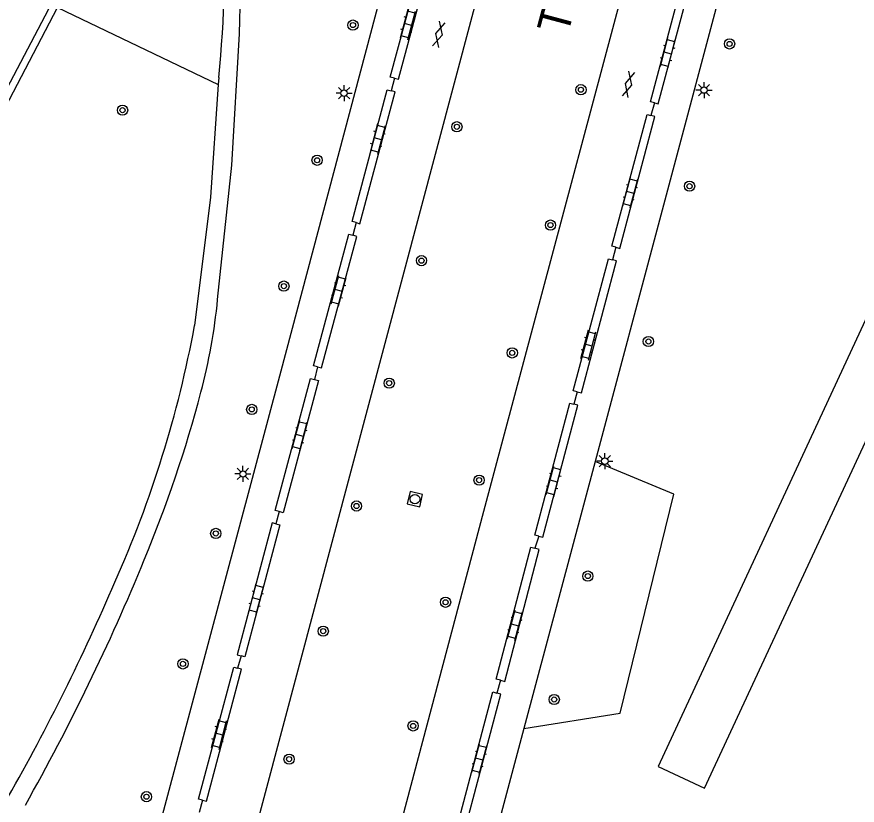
# Model space of a CAD drawing. Extents: x 131000 to 133014, y 396499 to 399001.
# Drawn here: x 131281.3 to 131346.9, y 398367.9 to 398429.4 of the extents above; entities that cross this region are included whole.
import ezdxf

# ---------------------------------------------------------------- set-up
doc = ezdxf.new("R2010")
doc.units = 0
for name, color, linetype in [('gg-anno-openbare ruimte label', 7, 'Continuous'), ('gg-bbg-hoofdgebouw', 7, 'Continuous'), ('gg-knt-onverhard', 7, 'Continuous'), ('gg-knt-verharding', 7, 'Continuous'), ('gt-grn-groengrens', 7, 'Continuous'), ('gt-grn-vlakafsluiter', 7, 'Continuous'), ('gt-symb-boom', 7, 'Continuous'), ('gt-symb-gesloten verharding', 7, 'Continuous'), ('gt-symb-klinker verharding', 7, 'Continuous'), ('gt-symb-lichtmast', 7, 'Continuous'), ('gt-symb-rioolschacht', 7, 'Continuous')]:
    doc.layers.add(name, color=color, linetype=linetype)

# ---------------------------------------------------------------- blocks, each defined once
blk = doc.blocks.new('gt0-KL1')
at = {"layer": 'gt-symb-klinker verharding'}
for p, q in [((-1.15, 0.3), (1.15, 0.3)), ((-1, -0.3), (-1, 0.3)), ((-0.5, 0.3), (-0.5, 0.45)), ((0, -0.3), (0, 0.3)), ((0.5, 0.3), (0.5, 0.45)), ((1, -0.3), (1, 0.3)), ((-1.15, -0.3), (1.15, -0.3)), ((-0.5, -0.45), (-0.5, -0.3)), ((0.5, -0.45), (0.5, -0.3))]:
    blk.add_line(p, q, dxfattribs=at)
blk = doc.blocks.new('gt0-BOOM')
at = {"layer": 'gt-symb-boom'}
for radius in [0.4, 0.2]:
    blk.add_circle((0, 0), radius, dxfattribs=at)
blk = doc.blocks.new('gt0-GESVH1')
at = {"layer": 'gt-symb-gesloten verharding'}
for p, q in [((-0.992, -0.261), (0.008, 0.239)), ((0.008, -0.261), (-0.992, 0.239)), ((0.008, 0.239), (1.008, -0.261)), ((1.008, 0.239), (0.008, -0.261))]:
    blk.add_line(p, q, dxfattribs=at)
blk = doc.blocks.new('gt0-LMAST')
at = {"layer": 'gt-symb-lichtmast'}
for p, q in [((-0.182, 0.173), (-0.447, 0.438)), ((-0.005, 0.246), (-0.005, 0.621)), ((0.172, 0.173), (0.437, 0.438)), ((-0.255, -0.004), (-0.63, -0.004)), ((-0.182, -0.181), (-0.447, -0.446)), ((-0.005, -0.254), (-0.005, -0.629)), ((0.437, -0.446), (0.172, -0.181)), ((0.245, -0.004), (0.62, -0.004))]:
    blk.add_line(p, q, dxfattribs=at)
blk.add_circle((-0.005, -0.004), 0.25, dxfattribs=at)
blk = doc.blocks.new('gt0-RS')
at = {"layer": 'gt-symb-rioolschacht'}
blk.add_lwpolyline([(-0.5, -0.5), (0.5, -0.5), (0.5, 0.5), (-0.5, 0.5)], close=True, dxfattribs=at)
blk.add_circle((0, 0), 0.375, dxfattribs=at)

msp = doc.modelspace()

# ---------------------------------------------------------------- linework, layer by layer
at = {"layer": 'gg-bbg-hoofdgebouw'}
msp.add_lwpolyline([(131277.881, 398441.71), (131287.271, 398436.76), (131278.862, 398420.728)], dxfattribs=at)
at = {"layer": 'gg-knt-onverhard'}
msp.add_line((131297.061, 398424.713), (131297.023, 398424.162), dxfattribs=at)
for points in [[(131296.965, 398407.389), (131298.079, 398417.879), (131298.682, 398428.121), (131298.921, 398437.672), (131298.932, 398444.611), (131298.841, 398456.158)], [(131297.023, 398424.162), (131296.413, 398415.364), (131295.168, 398405.35)]]:
    msp.add_lwpolyline(points, dxfattribs=at)
for centre, radius, start, end in [((131181.657, 398435.738), 115.929, 354.54276, 1.37648), ((131253.203, 398411.53), 43.958, 344.98657, 354.59446), ((131208.511, 398421.31), 88.115, 335.89065, 349.56455), ((131198.573, 398425.652), 100.383, 337.39716, 345.27859), ((131132.332, 398452.253), 171.761, 330.59249, 337.69784), ((131132.758, 398452.315), 169.945, 330.47163, 336.78179)]:
    msp.add_arc(centre, radius, start, end, dxfattribs=at)
at = {"layer": 'gg-knt-verharding'}
for p, q in [((131268.004, 398398.754), (131284.483, 398430.177)), ((131326.421, 398394.743), (131320.868, 398373.907))]:
    msp.add_line(p, q, dxfattribs=at)
for points in [[(131268.052, 398277.479), (131269.036, 398278.774), (131301.918, 398401.82), (131314.692, 398449.944), (131328.049, 398500)], [(131335.602, 398500), (131280.41, 398292.791), (131271.677, 398260.201)], [(131282.193, 398257.274), (131306.97, 398350.263), (131317.74, 398390.874), (131332.445, 398445.888), (131346.816, 398500)], [(131354.414, 398500), (131342.112, 398453.615), (131326.421, 398394.743)], [(131310.764, 398424.655), (131310.446, 398424.74), (131313.21, 398435.018), (131313.527, 398434.933)], [(131310.764, 398424.655), (131311.081, 398424.57), (131313.844, 398434.847), (131313.527, 398434.933)], [(131331.052, 398422.738), (131330.744, 398422.82), (131333.48, 398433.112), (131333.788, 398433.03)], [(131331.052, 398422.738), (131331.361, 398422.656), (131334.096, 398432.948), (131333.788, 398433.03)], [(131307.773, 398413.38), (131307.467, 398413.461), (131310.199, 398423.745), (131310.505, 398423.664)], [(131307.773, 398413.38), (131308.079, 398413.299), (131310.811, 398423.582), (131310.505, 398423.664)], [(131328.043, 398411.458), (131327.738, 398411.539), (131330.481, 398421.832), (131330.786, 398421.751)], [(131328.043, 398411.458), (131328.348, 398411.376), (131331.091, 398421.67), (131330.786, 398421.751)], [(131304.773, 398402.128), (131304.461, 398402.211), (131307.202, 398412.477), (131307.514, 398412.394)], [(131304.773, 398402.128), (131305.085, 398402.045), (131307.826, 398412.31), (131307.514, 398412.394)], [(131325.036, 398400.177), (131324.719, 398400.261), (131327.461, 398410.57), (131327.778, 398410.486)], [(131325.036, 398400.177), (131325.354, 398400.092), (131328.096, 398410.401), (131327.778, 398410.486)], [(131301.781, 398390.826), (131301.468, 398390.909), (131304.212, 398401.226), (131304.525, 398401.143)], [(131304.525, 398401.143), (131304.838, 398401.06), (131302.093, 398390.743), (131301.781, 398390.826)], [(131322.038, 398388.907), (131321.725, 398388.99), (131324.448, 398399.297), (131324.761, 398399.215)], [(131322.038, 398388.907), (131322.351, 398388.824), (131325.073, 398399.132), (131324.761, 398399.215)], [(131301.517, 398389.872), (131301.222, 398389.95), (131298.501, 398379.66), (131298.797, 398379.582)], [(131301.517, 398389.872), (131301.813, 398389.793), (131299.093, 398379.504), (131298.797, 398379.582)], [(131319.045, 398377.665), (131318.714, 398377.752), (131321.402, 398388.049), (131321.734, 398387.963)], [(131319.045, 398377.665), (131319.376, 398377.578), (131322.065, 398387.876), (131321.734, 398387.963)], [(131295.794, 398368.315), (131295.485, 398368.397), (131298.221, 398378.695), (131298.53, 398378.613)], [(131295.794, 398368.315), (131296.102, 398368.233), (131298.838, 398378.531), (131298.53, 398378.613)], [(131316.034, 398366.364), (131315.721, 398366.447), (131318.439, 398376.75), (131318.753, 398376.668)], [(131316.034, 398366.364), (131316.347, 398366.281), (131319.066, 398376.585), (131318.753, 398376.668)], [(131320.868, 398373.907), (131294.417, 398274.661), (131294.701, 398273.298)]]:
    msp.add_lwpolyline(points, dxfattribs=at)
at = {"layer": 'gt-grn-groengrens'}
msp.add_line((131284.483, 398430.177), (131297.023, 398424.162), dxfattribs=at)
for points in [[(131331.343, 398370.923), (131334.971, 398369.239), (131351.81, 398405.522), (131348.182, 398407.206), (131331.343, 398370.923)], [(131320.868, 398373.907), (131328.386, 398375.107), (131332.564, 398392.186), (131326.421, 398394.743)]]:
    msp.add_lwpolyline(points, dxfattribs=at)
at = {"layer": 'gt-grn-vlakafsluiter'}
for p, q in [((131310.764, 398424.655), (131310.505, 398423.664)), ((131331.052, 398422.738), (131330.786, 398421.751)), ((131307.773, 398413.38), (131307.514, 398412.394)), ((131328.043, 398411.458), (131327.778, 398410.486)), ((131304.773, 398402.128), (131304.525, 398401.143)), ((131325.036, 398400.177), (131324.761, 398399.215)), ((131301.781, 398390.826), (131301.517, 398389.872)), ((131322.038, 398388.907), (131321.734, 398387.963)), ((131298.797, 398379.582), (131298.53, 398378.613)), ((131319.045, 398377.665), (131318.753, 398376.668)), ((131295.794, 398368.315), (131295.524, 398367.341))]:
    msp.add_line(p, q, dxfattribs=at)

# ---------------------------------------------------------------- block references
at = {"layer": 'gt-symb-boom'}
for p in [(131307.532, 398428.8), (131336.923, 398427.332), (131325.324, 398423.756), (131289.548, 398422.159), (131315.642, 398420.863), (131304.73, 398418.251), (131333.798, 398416.226), (131322.944, 398413.191), (131312.877, 398410.416), (131302.14, 398408.428), (131330.585, 398404.105), (131319.964, 398403.217), (131310.359, 398400.855), (131299.631, 398398.805), (131317.374, 398393.285), (131307.807, 398391.266), (131296.824, 398389.124), (131325.862, 398385.796), (131314.757, 398383.753), (131305.21, 398381.5), (131294.264, 398378.944), (131323.236, 398376.165), (131312.224, 398374.101), (131302.543, 398371.51), (131291.413, 398368.578)]:
    msp.add_blockref('gt0-BOOM', p, dxfattribs=at)
at = {"layer": 'gt-symb-gesloten verharding'}
for p, rotation in [((131314.229, 398428.08), 75.22727603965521), ((131329.017, 398424.179), 75.2272760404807)]:
    msp.add_blockref('gt0-GESVH1', p, dxfattribs=dict(at, rotation=rotation))
at = {"layer": 'gt-symb-klinker verharding'}
for p, rotation in [((131311.828, 398428.845), 75.10181274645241), ((131332.103, 398426.608), 75.15721873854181), ((131309.474, 398419.919), 75.11653524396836), ((131329.178, 398415.739), 75.10181274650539), ((131306.411, 398408.074), 75.17189147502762), ((131325.906, 398403.824), 75.11653524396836), ((131303.38, 398396.778), 75.11653524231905), ((131323.204, 398393.193), 75.10181274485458), ((131299.983, 398384.019), 75.10181274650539), ((131320.18, 398381.97), 75.15721873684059), ((131297.085, 398373.453), 75.10181274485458), ((131317.394, 398371.516), 75.15721873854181)]:
    msp.add_blockref('gt0-KL1', p, dxfattribs=dict(at, rotation=rotation))
at = {"layer": 'gt-symb-lichtmast'}
for p in [(131306.837, 398423.489), (131334.931, 398423.729), (131327.193, 398394.769), (131298.951, 398393.771)]:
    msp.add_blockref('gt0-LMAST', p, dxfattribs=at)
at = {"layer": 'gt-symb-rioolschacht', "rotation": -103.11914463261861}
msp.add_blockref('gt0-RS', (131312.365, 398391.798), dxfattribs=at)

# ---------------------------------------------------------------- texts
at = {"layer": 'gg-anno-openbare ruimte label'}
msp.add_text('Taxandriëbaan', height=2.5, rotation=75, dxfattribs=at).set_placement((131324.284, 398427.944))

doc.saveas('drawing.dxf')
